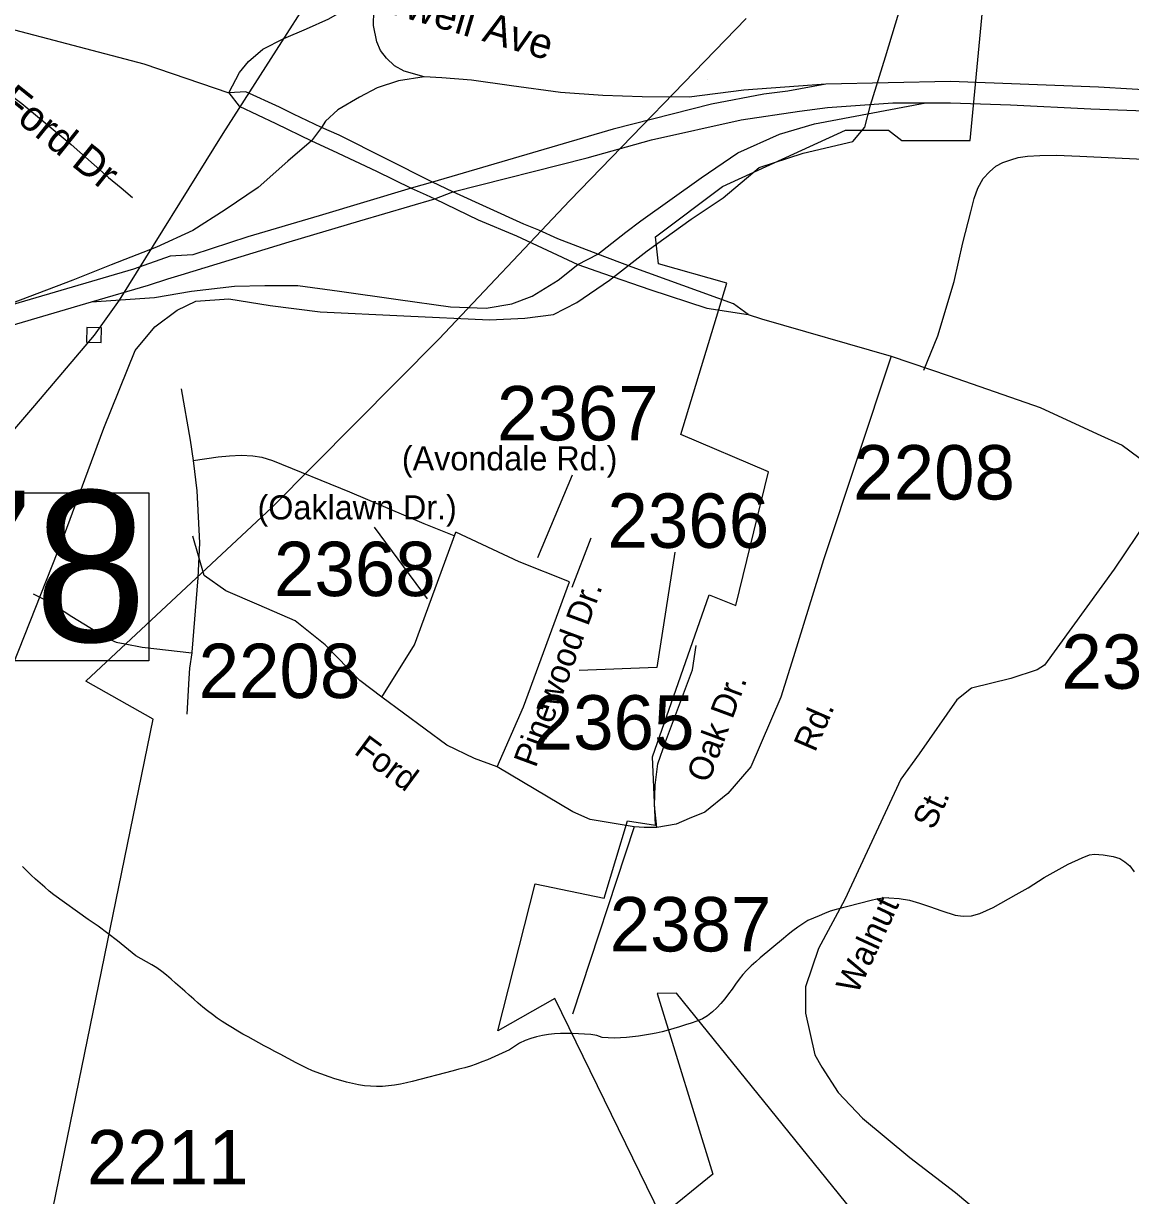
# Model space of a CAD drawing. Extents: x 1268485 to 1426702, y 514839 to 616766.
# Drawn here: x 1375434 to 1378440, y 554691 to 557873 of the extents above; entities that cross this region are included whole.
import ezdxf

# ---------------------------------------------------------------- set-up
doc = ezdxf.new("R2010")
doc.units = 0
for name, color, linetype in [('Old_Level_10', 7, 'Continuous'), ('Old_Level_11', 7, 'Continuous'), ('Old_Level_27', 7, 'Continuous'), ('Old_Level_29', 7, 'Continuous'), ('Old_Level_31', 7, 'Continuous'), ('Old_Level_32', 7, 'Continuous'), ('Old_Level_35', 7, 'Continuous'), ('Old_Level_47', 7, 'Continuous'), ('Old_Level_48', 7, 'Continuous'), ('Old_Level_49', 7, 'Continuous'), ('Old_Level_50', 7, 'Continuous'), ('Old_Level_56', 7, 'Continuous'), ('Old_Level_62', 7, 'Continuous'), ('Old_Level_8', 7, 'Continuous'), ('Prop Roadway Bridge', 7, 'Continuous')]:
    doc.layers.add(name, color=color, linetype=linetype)

msp = doc.modelspace()

# ---------------------------------------------------------------- linework, layer by layer
at = {"layer": 'Old_Level_11'}
for p, q in [((1376924.388, 556646.51), (1376829.868, 556422.142)), ((1376386.972, 556505.943), (1376530.103, 556311.31))]:
    msp.add_line(p, q, dxfattribs=at)
msp.add_lwpolyline([(1377202.558, 556437.232), (1377153.938, 556124.787), (1376943.292, 556116.677)], dxfattribs=at)
at = {"layer": 'Old_Level_27'}
for p, q in [((1376545.257, 557441.925), (1376487.185, 557426.003)), ((1376551.015, 557397.087), (1376600.116, 557416.327))]:
    msp.add_line(p, q, dxfattribs=at)
for points in [[(1377613.043, 557708.604), (1377509.977, 557689.489), (1377444.742, 557680.973), (1377302.929, 557654.481), (1377035.102, 557586.288), (1376545.257, 557441.925)], [(1382558.307, 557553.874), (1378993.547, 557661.959), (1378353.551, 557700.652), (1377951.865, 557715.712), (1377613.043, 557708.604)], [(1376600.116, 557416.327), (1376964.779, 557508.666), (1377139.681, 557556.919), (1377383.29, 557611.904), (1377541.176, 557635.558), (1377617.755, 557645.02), (1377794.823, 557657.941), (1377884.363, 557657.926)], [(1377884.363, 557657.926), (1377951.565, 557657.915), (1378114.77, 557652.436), (1378332.74, 557641.478), (1378991.254, 557616.9), (1379369.091, 557601.743), (1379394.002, 557600.834), (1379741.688, 557588.528)], [(1376487.185, 557426.003), (1376237.446, 557350.581), (1376043.147, 557293.622), (1375893.877, 557244.922), (1375832.535, 557241.675), (1375732.778, 557206.08), (1375352.655, 557094.54)], [(1375618.925, 557117.111), (1375773.725, 557162.706), (1375826.722, 557179.468), (1375862.314, 557190.727), (1376155.578, 557280.594), (1376347.262, 557337.576), (1376551.015, 557397.087)], [(1373683.114, 556546.656), (1373833.466, 556591.336), (1373990.099, 556637.36), (1375618.925, 557117.111)]]:
    msp.add_lwpolyline(points, dxfattribs=at)
at = {"layer": 'Old_Level_29'}
msp.add_line((1376600.116, 557416.327), (1376545.257, 557441.925), dxfattribs=at)
for points in [[(1373393.197, 559110.341), (1373546.444, 558927.472), (1373672.863, 558788.085), (1373754.011, 558728.429), (1374002.346, 558569.738), (1374174.331, 558459.339), (1374317.112, 558365.176), (1374417.706, 558303.482), (1374665.553, 558134.384), (1374818.94, 558051.337), (1375015.592, 557971.394), (1375152.543, 557929.241), (1375263.708, 557894.988), (1375375.154, 557864.73), (1375761.155, 557763.672), (1375991.566, 557684.692)], [(1376243.333, 557590.854), (1376167.254, 557626.779), (1376129.632, 557646.27), (1376038.081, 557687.648), (1375991.566, 557684.692)], [(1375991.566, 557684.692), (1376020.361, 557648.487), (1376119.359, 557601.405), (1376216.753, 557554.648)], [(1376545.257, 557441.925), (1376291.761, 557569.836), (1376243.333, 557590.854)], [(1376216.753, 557554.648), (1376273.605, 557528.048), (1376392.522, 557472.177), (1376487.185, 557426.003)], [(1376487.185, 557426.003), (1376527.358, 557407.692), (1376551.015, 557397.087)], [(1376994.281, 557247), (1376885.364, 557288.721), (1376833.723, 557311.836), (1376792.597, 557328.187), (1376600.116, 557416.327)], [(1376551.015, 557397.087), (1376668.683, 557340.475), (1376772.692, 557296.238), (1376939.447, 557219.186)], [(1377401.711, 557083.311), (1377362.275, 557112.253), (1377087.364, 557211.167), (1376994.281, 557247)], [(1376939.447, 557219.186), (1377009.68, 557194.379), (1377135.052, 557150.967), (1377289.414, 557099.849), (1377401.711, 557083.311)], [(1377401.711, 557083.311), (1377438.142, 557070.907), (1377789.934, 556970.105)], [(1377789.934, 556970.105), (1377948.069, 556916.776), (1378194.692, 556830.146), (1378349.488, 556759.267), (1378417.5, 556728.048), (1378556.645, 556624.671)]]:
    msp.add_lwpolyline(points, dxfattribs=at)
at = {"layer": 'Old_Level_31'}
for p, q in [((1377290.632, 557721.564), (1377290.632, 557721.564)), ((1376578.745, 557438.969), (1376578.745, 557438.969)), ((1375917.423, 557210.805), (1375917.423, 557210.805))]:
    msp.add_line(p, q, dxfattribs=at)
msp.add_lwpolyline([(1374597.538, 556598.647), (1375774.265, 556598.647), (1375774.265, 556142.606), (1374597.538, 556142.606), (1374597.538, 556598.647)], dxfattribs=at)
at = {"layer": 'Old_Level_32'}
msp.add_line((1377092.951, 555692.183), (1376924.801, 555182.942), dxfattribs=at)
for points in [[(1375991.566, 557684.692), (1376020.962, 557740.565), (1376045.422, 557769.704), (1376083.859, 557803.504), (1376140.933, 557832.643), (1376202.665, 557858.285), (1376263.232, 557886.258), (1376363.402, 557943.37), (1376385.532, 557966.681), (1376405.332, 557988.827)], [(1377789.934, 556970.105), (1377606.25, 556416.365), (1377525.125, 556153.382), (1377490.728, 556044.292), (1377408.954, 555854.684), (1377346.65, 555781.959), (1377284.346, 555731.31), (1377241.513, 555714.427), (1377206.466, 555698.843), (1377153.738, 555689.8)], [(1378486.965, 556527.464), (1378396.178, 556391.225), (1378206.576, 556130.979), (1378187.106, 556117.992), (1378115.715, 556094.941), (1378008.412, 556068.32), (1377969.058, 556036.818), (1377866.735, 555889.808), (1377816.886, 555821.554), (1377664.66, 555494.301), (1377593.271, 555361.186), (1377557.575, 555257.291), (1377557.575, 555185.864), (1377583.536, 555072.229), (1377601.767, 555039.159), (1377646.198, 554970.031), (1377712.834, 554900.657), (1377840.75, 554794.031), (1377964.904, 554699.287), (1378076.163, 554605.801)], [(1376407.593, 556043.902), (1376347.191, 556088.772), (1376253.086, 556186.173), (1376171.961, 556251.107), (1376074.611, 556293.314), (1375983.751, 556332.274), (1375925.342, 556374.482), (1375893.827, 556481.112)], [(1376407.593, 556043.902), (1376496.461, 556186.173), (1376608.09, 556492.012)], [(1376917.013, 556356.949), (1376780.723, 556411.493), (1376608.09, 556492.012)], [(1376720.366, 555855.009), (1376791.756, 556017.344), (1376917.013, 556356.949)], [(1377153.738, 555689.8), (1377148.057, 555749.492), (1377149.354, 555805.335), (1377157.143, 555862.477), (1377177.911, 555922.216), (1377250.598, 556118.317), (1377260.982, 556184.55)], [(1376720.366, 555855.009), (1376658.711, 555877.736), (1376584.076, 555913.45), (1376407.593, 556043.902)], [(1377092.951, 555692.183), (1376972.826, 555711.83), (1376926.098, 555732.609), (1376720.366, 555855.009)], [(1377153.738, 555689.8), (1377119.5, 555689.752), (1377092.951, 555692.183)]]:
    msp.add_lwpolyline(points, dxfattribs=at)
at = {"layer": 'Old_Level_35'}
for p, q in [((1376975.285, 556475.265), (1376923.1, 556341.726)), ((1375908.092, 556368.075), (1375891.79, 556166.509)), ((1375883.383, 556094.176), (1375877.744, 555998.058))]:
    msp.add_line(p, q, dxfattribs=at)
for points in [[(1375331.28, 557729.518), (1375429.5, 557655.545), (1375499.013, 557599.258), (1375563.912, 557544.664), (1375665.105, 557455.209), (1375699.349, 557426.502), (1375730.209, 557400.307)], [(1377879.463, 556932.019), (1377917.5, 557025.267), (1377961.381, 557172.443), (1377985.372, 557277.173), (1378006.595, 557362.065), (1378016.13, 557397.795), (1378025.972, 557426.144), (1378040.121, 557452.288), (1378057.14, 557470.743), (1378074.16, 557485.557), (1378093.845, 557496.169), (1378115.17, 557503.243), (1378134.855, 557508.933), (1378160.384, 557512.521), (1378194.423, 557514.572), (1378238.099, 557515.29), (1378302.485, 557513.188), (1378475.139, 557504.679)], [(1375862.468, 556880.756), (1375887.177, 556741.372), (1375894.661, 556686.213)], [(1375894.661, 556686.213), (1375962.636, 556696.261), (1375993.394, 556699.132), (1376025.587, 556701.233), (1376057.165, 556699.439), (1376081.873, 556695.851), (1376110.888, 556686.367), (1376319.836, 556601.578)], [(1375894.661, 556686.213), (1375905.426, 556603.987), (1375912.5, 556462.86), (1375908.092, 556368.075)], [(1376319.836, 556601.578), (1376521.095, 556515.866), (1376603.116, 556482.955)], [(1375460.976, 556324.04), (1375505.472, 556301.894), (1375565.655, 556263.191), (1375663.772, 556203.008), (1375685.918, 556193.678), (1375710.729, 556188.603), (1375756.148, 556179.375), (1375891.483, 556164.304), (1375891.483, 556164.304)], [(1375891.79, 556166.509), (1375891.483, 556164.304), (1375885.023, 556122.73), (1375883.383, 556094.176)]]:
    msp.add_lwpolyline(points, dxfattribs=at)
at = {"layer": 'Old_Level_47'}
for p, q in [((1376243.333, 557590.854), (1376216.753, 557554.648)), ((1376939.447, 557219.186), (1376994.281, 557247))]:
    msp.add_line(p, q, dxfattribs=at)
for points in [[(1376522.75, 557728.053), (1376468.23, 557744.061), (1376441.441, 557758.048), (1376420.474, 557779.028), (1376404.168, 557800.008), (1376393.686, 557823.319), (1376384.367, 557867.609), (1376385.532, 557907.239), (1376389.026, 557941.039), (1376405.332, 557988.827)], [(1376522.75, 557728.053), (1376452.61, 557717.709), (1376395.022, 557698.498), (1376346.698, 557672.871), (1376287.965, 557638.647), (1376254.408, 557607.848), (1376243.333, 557590.854)], [(1377613.043, 557708.604), (1377390.218, 557692.22), (1377241.787, 557673.296), (1377114.395, 557674.479), (1377007.824, 557677.526), (1376892.927, 557685.597), (1376759.751, 557703.67), (1376651.218, 557719.187), (1376570.003, 557725.836), (1376522.75, 557728.053)], [(1376994.281, 557247), (1377069.585, 557306.575), (1377110.492, 557337.076), (1377274.916, 557454.379), (1377373.836, 557522.019), (1377487.287, 557573.112), (1377581.829, 557600.55), (1377884.363, 557657.926)], [(1376216.753, 557554.648), (1376152.52, 557499.231), (1376071.305, 557428.298), (1375982.189, 557366.81), (1375894.558, 557311.417), (1375795.599, 557265.714), (1375672.741, 557218.097), (1375567.878, 557175.865), (1375352.655, 557094.54)], [(1375618.925, 557117.111), (1375790.102, 557129.354), (1375890.584, 557146.111), (1376007.621, 557160.213), (1376089.833, 557161.736), (1376179.445, 557161.38), (1376292.106, 557146.145), (1376452.148, 557124.012), (1376594.106, 557103.607), (1376690.253, 557099.848), (1376760.11, 557111.876), (1376815.696, 557132.924), (1376885.74, 557175.961), (1376939.447, 557219.186)]]:
    msp.add_lwpolyline(points, dxfattribs=at)
at = {"layer": 'Old_Level_48'}
for points in [[(1377011.407, 555498.344), (1377074.145, 555708.298), (1377150.699, 555696.197), (1377142.641, 555881.741), (1377295.749, 556321.401), (1377368.273, 556293.166), (1377456.915, 556656.188), (1377219.195, 556757.028), (1377344.099, 557168.452), (1377158.758, 557220.889), (1377150.699, 557293.493), (1377332.011, 557430.635), (1377666.432, 557583.911), (1377783.277, 557583.911), (1377819.54, 557555.676), (1378004.881, 557555.676), (1378108.807, 558650.467), (1376374.314, 560270.109)], [(1375445.209, 554318.137), (1375786.539, 555983.949), (1375603.684, 556087.682), (1376108.424, 556558.744), (1376562.245, 557015.632), (1376918.206, 557392.45), (1377396.791, 557886.659)], [(1377154.724, 555239.631), (1377305.737, 554748.813), (1377165.94, 554634.262), (1376876.707, 555225.346), (1376722.449, 555138.287), (1376823.681, 555536.925), (1377011.407, 555498.344)], [(1378480.177, 553786.277), (1378294.98, 554078.732), (1378230.513, 554022.263), (1378016.968, 554163.438), (1378125.756, 554474.024), (1377956.531, 554562.762), (1377867.889, 554377.218), (1377746.901, 554421.995), (1377784.853, 554525.772), (1377207.107, 555240.402), (1377154.724, 555239.631)]]:
    msp.add_lwpolyline(points, dxfattribs=at)
at = {"layer": 'Old_Level_49'}
for points in [[(1377011.407, 555498.344), (1377074.145, 555708.298), (1377150.699, 555696.197), (1377142.641, 555881.741), (1377295.749, 556321.401), (1377368.273, 556293.166), (1377456.915, 556656.188), (1377219.195, 556757.028), (1377344.099, 557168.452), (1377158.758, 557220.889), (1377150.699, 557293.493), (1377332.011, 557430.635), (1377666.432, 557583.911), (1377783.277, 557583.911), (1377819.54, 557555.676), (1378004.881, 557555.676), (1378108.807, 558650.467), (1376374.314, 560270.109)], [(1375445.209, 554318.137), (1375786.539, 555983.949), (1375603.684, 556087.682), (1376108.424, 556558.744), (1376562.245, 557015.632), (1376918.206, 557392.45), (1377396.791, 557886.659)], [(1377154.724, 555239.631), (1377305.737, 554748.813), (1377165.94, 554634.262), (1376876.707, 555225.346), (1376722.449, 555138.287), (1376823.681, 555536.925), (1377011.407, 555498.344)], [(1378480.177, 553786.277), (1378294.98, 554078.732), (1378230.513, 554022.263), (1378016.968, 554163.438), (1378125.756, 554474.024), (1377956.531, 554562.762), (1377867.889, 554377.218), (1377746.901, 554421.995), (1377784.853, 554525.772), (1377207.107, 555240.402), (1377154.724, 555239.631)]]:
    msp.add_lwpolyline(points, dxfattribs=at)
at = {"layer": 'Old_Level_50'}
msp.add_line((1376578.744, 557438.97), (1376578.744, 557438.97), dxfattribs=at)
at = {"layer": 'Old_Level_56'}
for points in [[(1376955.37, 559088.522), (1376699.417, 558709.69), (1376360.115, 558176.46), (1375975.399, 557574.111), (1375693.954, 557121.756), (1375626.014, 557027.078), (1375463.892, 556836.248), (1375123.53, 556439.105), (1374930.644, 556211.076), (1374807.656, 556065.681), (1374547.23, 555762.776), (1374194.625, 555363.878), (1373680.182, 554768.343), (1373147.292, 554160.973), (1372777.497, 554090.78), (1372150.429, 553953.733), (1371710.179, 553852.743), (1371533.081, 553812.487), (1371239.729, 553752.562), (1370683.026, 553631.906), (1370351.23, 553560.748), (1370156.411, 553524.851), (1369663.714, 553402.906), (1369452.33, 553359.9)], [(1375390.505, 556093.566), (1375542.529, 556478.493), (1375652.74, 556774.418), (1375737.218, 556984.819), (1375790.549, 557049.578), (1375851.48, 557094.373), (1375902.008, 557119.369), (1375992.177, 557125.557), (1376103.861, 557107.101), (1376239.591, 557090.361), (1376467.485, 557079.57), (1376699.385, 557068.898), (1376795.511, 557072.765), (1376873.758, 557083.196), (1376936.449, 557115.95), (1377025.701, 557175.983), (1377127.562, 557255.972), (1377247.345, 557341.602), (1377334.561, 557399.876), (1377432.257, 557481.749), (1377551.114, 557521.376), (1377686.007, 557552.477), (1377718.815, 557591.836), (1377734.025, 557651.558), (1377774.687, 557782.804), (1377811.307, 557902.125)], [(1375605.61, 557007.479), (1375645.613, 557006.673), (1375646.419, 557046.677), (1375606.415, 557047.482), (1375605.61, 557007.479)]]:
    msp.add_lwpolyline(points, dxfattribs=at)
at = {"layer": 'Old_Level_62'}
for points in [[(1377784.318, 555498.602), (1377811.795, 555497.065), (1377840.298, 555492.451), (1377867.057, 555484.3), (1377894.431, 555475.124), (1377927.957, 555463.333), (1377964.457, 555451.543), (1377986.295, 555448.98), (1378008.133, 555450.467), (1378031.201, 555456.823), (1378067.393, 555472.868), (1378129.831, 555508.086), (1378162.024, 555526.182), (1378205.393, 555553.916), (1378270.907, 555590.056), (1378309.047, 555607.998), (1378329.142, 555615.431), (1378342.06, 555617.123), (1378365.949, 555615.534), (1378393.631, 555610.868), (1378411.368, 555605.486), (1378425.106, 555597.182), (1378438.742, 555585.955), (1378450.328, 555569.755)], [(1375835.401, 555277.864), (1375822.483, 555288.732), (1375809.667, 555298.984), (1375796.544, 555308.776), (1375782.703, 555317.491), (1375768.349, 555325.59), (1375753.79, 555333.485), (1375739.642, 555341.687), (1375689.301, 555382.543), (1375637.526, 555421.81), (1375623.685, 555430.679), (1375610.254, 555440.112), (1375517.16, 555507.01), (1375504.447, 555517.416), (1375491.939, 555528.027), (1375479.533, 555538.793), (1375467.23, 555549.712), (1375455.132, 555560.836), (1375443.341, 555572.165), (1375431.961, 555583.956)], [(1377784.318, 555498.602), (1377767.812, 555497.885), (1377751.613, 555495.783), (1377735.721, 555491.785), (1377640.679, 555467.179), (1377625.095, 555462.462), (1377609.614, 555456.669), (1377594.44, 555450.415), (1377579.164, 555444.11), (1377564.298, 555437.138), (1377550.251, 555428.834), (1377536.821, 555419.452), (1377523.8, 555409.61), (1377510.881, 555399.409), (1377498.168, 555388.951), (1377435.115, 555336.15), (1377422.607, 555325.488), (1377410.406, 555314.466), (1377398.82, 555302.88), (1377387.953, 555290.68), (1377377.803, 555277.916), (1377367.96, 555264.741), (1377358.22, 555251.412), (1377348.583, 555238.084), (1377338.638, 555224.96), (1377328.283, 555212.299), (1377317.107, 555200.354), (1377304.907, 555189.231), (1377291.988, 555178.978), (1377278.147, 555170.417), (1377262.666, 555164.47), (1377247.184, 555159.088), (1377231.703, 555153.91), (1377216.017, 555148.886), (1377200.33, 555144.067), (1377184.541, 555139.454), (1377168.752, 555135.199), (1377152.655, 555131.611), (1377136.559, 555128.638), (1377120.36, 555126.074), (1377104.058, 555123.767), (1377087.756, 555121.666), (1377071.455, 555119.871), (1377055.153, 555118.538), (1377038.749, 555118.077), (1377022.242, 555118.59), (1377005.941, 555120.076), (1376990.767, 555125.408), (1376974.465, 555127.458), (1376958.061, 555128.894), (1376941.657, 555129.919), (1376925.253, 555130.586), (1376908.849, 555130.944), (1376892.444, 555130.893), (1376876.04, 555130.021), (1376859.739, 555127.817), (1376843.539, 555124.947), (1376827.443, 555121.614), (1376811.654, 555117.257), (1376796.377, 555111.259), (1376781.614, 555104.031), (1376767.568, 555095.675), (1376754.444, 555086.243), (1376694.262, 555059.535), (1376679.19, 555053.229), (1376663.811, 555047.385), (1376648.33, 555042.259), (1376632.643, 555037.594), (1376616.752, 555033.339), (1376600.86, 555029.341), (1376490.03, 555000.531), (1376474.138, 554996.43), (1376458.042, 554993.098), (1376441.842, 554990.381), (1376425.541, 554988.33), (1376409.239, 554987.1), (1376392.835, 554986.997), (1376376.328, 554987.767), (1376359.924, 554988.945), (1376343.725, 554991.099), (1376327.628, 554994.687), (1376311.737, 554998.685), (1376295.845, 555002.941), (1376280.159, 555007.554), (1376264.575, 555012.681), (1376218.746, 555029.392), (1376203.879, 555036.057), (1376189.116, 555043.438), (1376174.66, 555051.128), (1376131.086, 555074.247), (1376116.63, 555081.937), (1376102.174, 555089.678), (1376087.717, 555097.47), (1376073.261, 555105.313), (1376058.908, 555113.207), (1376044.554, 555121.153), (1376030.303, 555129.201), (1376016.052, 555137.352), (1376001.903, 555145.605), (1375987.857, 555154.167)], [(1375987.857, 555154.167), (1375974.016, 555163.086), (1375960.483, 555172.416), (1375947.257, 555182.054), (1375934.236, 555192.101), (1375921.523, 555202.456), (1375909.015, 555213.067), (1375896.609, 555223.884), (1375884.306, 555234.752), (1375872.105, 555245.722), (1375859.802, 555256.641), (1375847.499, 555267.509), (1375835.401, 555277.864)]]:
    msp.add_lwpolyline(points, dxfattribs=at)
at = {"layer": 'Prop Roadway Bridge'}
msp.add_circle((1373715.011, 551683.838), 3352.232, dxfattribs=at)

# ---------------------------------------------------------------- texts
at = {"layer": 'Old_Level_10'}
for s, rotation, p in [('Lowell Ave', 343.431992, (1376349.579, 557924.107)), ('Ford Dr', 321.240681, (1375361.685, 557649.567))]:
    msp.add_text(s, height=82.0208, rotation=rotation, dxfattribs=at).set_placement(p)
at = {"layer": 'Old_Level_11'}
for s, p in [('(Avondale Rd.)', (1376461.778, 556659.44)), ('(Oaklawn Dr.)', (1376069.779, 556526.408))]:
    msp.add_text(s, height=65.61666, dxfattribs=at).set_placement(p)
for s, height, rotation, p in [('Pinewood Dr.', 65.61666, 69.754508, (1376825.127, 555849.931)), ('Oak Dr.', 65.6167, 69.662058, (1377294.816, 555808.242)), ('Rd.', 65.6167, 66.670428, (1377583.619, 555892.052)), ('Ford', 65.6167, 323.529208, (1376328.939, 555892.091)), ('Walnut         St.', 65.61666, 65.053892, (1377697.92, 555234.375))]:
    msp.add_text(s, height=height, rotation=rotation, dxfattribs=at).set_placement(p)
at = {"layer": 'Old_Level_31'}
msp.add_text('L378', height=410.1042, dxfattribs=at).set_placement((1374549.072, 556194.612))
at = {"layer": 'Old_Level_8'}
for s, p in [('2367', (1376720.041, 556741.043)), ('2208', (1377687.184, 556580.64)), ('2366', (1377020.003, 556449.397)), ('2368', (1376114.46, 556318.334)), ('2349', (1378252.613, 556066.71)), ('2208', (1375909.869, 556041.428)), ('2365', (1376816.908, 555901.594)), ('2387', (1377026.045, 555353.444)), ('2211', (1375606.535, 554720.796))]:
    msp.add_text(s, height=147.6375, dxfattribs=at).set_placement(p)

doc.saveas('drawing.dxf')
